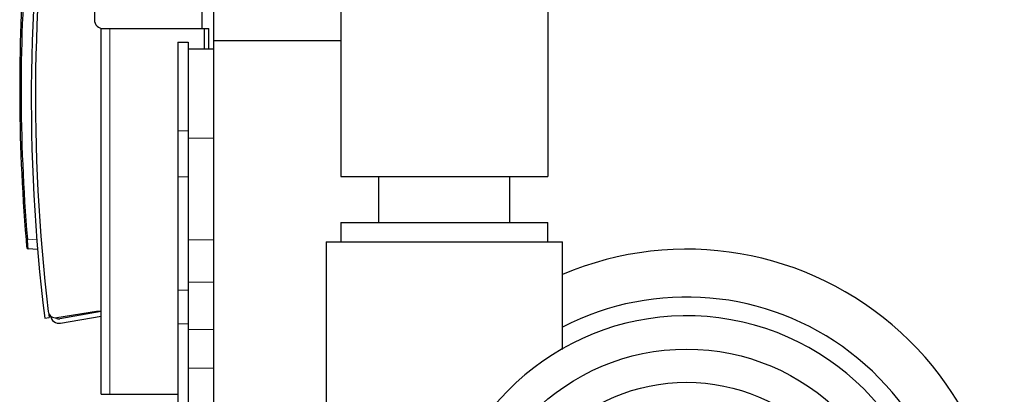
# Model space of a CAD drawing. Header units: inches. Extents: x 0 to 20790, y -12 to 14700.
# Tile 265 of 359: x 9045 to 9711, y 4570 to 4823. Entities that reach past the tile are written whole.
import ezdxf

# ---------------------------------------------------------------- set-up
doc = ezdxf.new("R2010")
doc.units = ezdxf.units.IN
doc.layers.add('1', color=7, linetype='Continuous', true_color=0xffffff)

msp = doc.modelspace()

# ---------------------------------------------------------------- linework, layer by layer
at = {"layer": '1', "color": 2, "linetype": 'Continuous', "lineweight": 25}
for p, q in [((9168.686, 4817.004), (9168.686, 5016.957)), ((9095.686, 4968.828), (9095.686, 4823.004)), ((9262.386, 4870), (9262.386, 4717)), ((9402.386, 4870), (9402.386, 4717)), ((9176.186, 4859.004), (9176.186, 4809.004)), ((9100.186, 4817.194), (9100.186, 4817.003)), ((9100.186, 4570.004), (9100.186, 4817.004)), ((9101.686, 4817.004), (9168.686, 4817.004)), ((9168.686, 4817.004), (9170.186, 4817.004)), ((9170.186, 4817.004), (9173.186, 4817.004)), ((9170.186, 4803.16), (9170.186, 4817.004)), ((9173.186, 4803.16), (9173.186, 4817.004)), ((9152.186, 4807.833), (9152.186, 4748.003)), ((9152.186, 4807.833), (9159.186, 4807.833)), ((9159.186, 4807.833), (9159.186, 4748.003)), ((9176.186, 4809.004), (9262.385, 4809.004)), ((9176.186, 4809.004), (9176.186, 4150.508)), ((9176.186, 4803.163), (9159.186, 4803.163)), ((9152.186, 4748.003), (9152.186, 4716.776)), ((9159.186, 4748.003), (9159.186, 4716.776)), ((9152.186, 4716.776), (9152.186, 4640.365)), ((9159.186, 4716.776), (9159.186, 4640.365)), ((9262.386, 4717), (9402.386, 4717)), ((9287.886, 4717), (9287.886, 4686)), ((9376.886, 4686), (9376.886, 4717)), ((9262.386, 4686), (9262.386, 4673)), ((9262.386, 4686), (9402.386, 4686)), ((9402.386, 4673), (9402.386, 4686)), ((9252.386, 4673), (9252.386, 4262.5)), ((9252.386, 4673), (9332.386, 4673)), ((9332.386, 4673), (9412.386, 4673)), ((9412.386, 4600.33), (9412.386, 4673)), ((9057.241, 4667.814), (9050.823, 4668.15)), ((9152.186, 4640.365), (9152.186, 4617.641)), ((9159.186, 4640.365), (9159.186, 4617.641)), ((9097.186, 4626.004), (9070.225, 4621.67)), ((9100.187, 4625.885), (9072.28, 4620.965)), ((9100.186, 4626.004), (9097.186, 4626.004)), ((9062.068, 4621.506), (9065.045, 4621.874)), ((9072.801, 4618.01), (9100.188, 4622.839)), ((9152.186, 4617.641), (9152.186, 4541.231)), ((9159.186, 4617.641), (9159.186, 4541.231)), ((9100.186, 4570.004), (9106.186, 4570.004)), ((9106.186, 4570.004), (9152.186, 4570.004))]:
    msp.add_line(p, q, dxfattribs=at)
at = {"layer": '1', "color": 110, "linetype": 'Continuous', "lineweight": 13}
for p, q in [((9106.186, 4570.004), (9106.186, 4817.004)), ((9152.186, 4748.003), (9159.186, 4748.003)), ((9176.186, 4743.003), (9159.186, 4743.003)), ((9152.186, 4716.776), (9159.186, 4716.776)), ((9050.343, 4674.667), (9056.707, 4674.333)), ((9176.186, 4674.221), (9159.186, 4674.221)), ((9176.186, 4645.748), (9159.186, 4645.748)), ((9152.186, 4640.365), (9159.186, 4640.365)), ((9152.186, 4617.641), (9159.186, 4617.641)), ((9176.186, 4613.714), (9159.186, 4613.714)), ((9176.186, 4587.697), (9159.186, 4587.697))]:
    msp.add_line(p, q, dxfattribs=at)
at = {"layer": '1', "color": 2, "linetype": 'Continuous', "lineweight": 25}
for radius in [147.5, 125.1]:
    msp.add_circle((9496.386, 4453), radius, dxfattribs=at)
for centre, radius, start, end in [((10255.949, 4769.34), 1203, 171.176235, 187.058833), ((10255.746, 4770.423), 1200, 171.308528, 186.912228), ((10245.109, 4775.951), 1200, 175.154216, 184.845784), ((10245.057, 4775.951), 1199, 175.154216, 184.845784), ((9101.686, 4823.004), 6, 180, 270), ((9050.876, 4669.149), 1, 185.110451, 267), ((9496.386, 4453), 215, 276.874821, 112.993414), ((9496.386, 4453), 182.7, 283.316407, 117.36755), ((9069.431, 4626.606), 5, 186.912228, 279.132545), ((10255.949, 4769.34), 1200, 186.900007, 187.058833), ((9071.759, 4623.919), 6, 187, 280), ((9071.759, 4623.919), 3, 229.964547, 280), ((9496.386, 4453), 170, 270, 164.73227)]:
    msp.add_arc(centre, radius, start, end, dxfattribs=at)
at = {"layer": '1', "color": 110, "linetype": 'Continuous', "lineweight": 13}
msp.add_ellipse((9050.395, 4674.667), major_axis=(0.996, 0.084), ratio=0.0044271, start_param=1.6229689, end_param=3.1415927, dxfattribs=at)
at = {"layer": '1', "color": 2, "linetype": 'Continuous', "lineweight": 25}
msp.add_open_spline([(9049.399, 4674.582), (9049.402, 4674.537), (9049.406, 4674.491), (9049.414, 4674.401), (9049.425, 4674.266), (9049.437, 4674.131), (9049.46, 4673.864), (9049.49, 4673.51), (9049.52, 4673.162), (9049.542, 4672.903), (9049.55, 4672.817), (9049.561, 4672.689), (9049.564, 4672.646), (9049.572, 4672.562), (9049.575, 4672.52), (9049.593, 4672.311), (9049.622, 4671.985), (9049.648, 4671.677), (9049.675, 4671.377), (9049.687, 4671.232), (9049.703, 4671.055), (9049.706, 4671.02), (9049.712, 4670.951), (9049.721, 4670.849), (9049.73, 4670.751), (9049.746, 4670.559), (9049.768, 4670.316), (9049.787, 4670.1), (9049.8, 4669.949), (9049.805, 4669.9), (9049.811, 4669.829), (9049.813, 4669.806), (9049.817, 4669.761), (9049.819, 4669.739), (9049.829, 4669.631), (9049.842, 4669.476), (9049.853, 4669.354), (9049.86, 4669.275), (9049.863, 4669.25), (9049.866, 4669.217), (9049.867, 4669.206), (9049.868, 4669.186), (9049.869, 4669.177), (9049.873, 4669.132), (9049.878, 4669.079), (9049.88, 4669.06), (9049.88, 4669.06)], degree=3, knots=[0, 0, 0, 0, 0.0156525, 0.0156525, 0.031305, 0.06261, 0.06261, 0.1252199, 0.1878299, 0.1878299, 0.2191348, 0.2191348, 0.2347873, 0.2347873, 0.2504398, 0.2504398, 0.3130498, 0.3756597, 0.3756597, 0.4382697, 0.4382697, 0.4539222, 0.4539222, 0.4695747, 0.5008796, 0.5008796, 0.5634896, 0.6260995, 0.6260995, 0.6574045, 0.6574045, 0.673057, 0.673057, 0.6887095, 0.6887095, 0.7513194, 0.8139294, 0.8139294, 0.8452344, 0.8452344, 0.8608869, 0.8608869, 0.8765394, 0.8765394, 0.9391493, 1, 1, 1, 1], dxfattribs=at)
at = {"layer": '1', "color": 110, "linetype": 'Continuous', "lineweight": 13}
msp.add_open_spline([(9050.823, 4668.15), (9050.822, 4668.15), (9050.817, 4668.172), (9050.809, 4668.235), (9050.803, 4668.288), (9050.802, 4668.3), (9050.8, 4668.323), (9050.796, 4668.361), (9050.792, 4668.404), (9050.783, 4668.497), (9050.77, 4668.641), (9050.755, 4668.824), (9050.744, 4668.951), (9050.742, 4668.977), (9050.738, 4669.03), (9050.736, 4669.057), (9050.729, 4669.14), (9050.724, 4669.198), (9050.71, 4669.377), (9050.69, 4669.632), (9050.669, 4669.917), (9050.652, 4670.144), (9050.646, 4670.221), (9050.638, 4670.34), (9050.635, 4670.38), (9050.629, 4670.462), (9050.626, 4670.503), (9050.61, 4670.711), (9050.598, 4670.883), (9050.573, 4671.236), (9050.547, 4671.6), (9050.521, 4671.984), (9050.504, 4672.231), (9050.5, 4672.281), (9050.493, 4672.381), (9050.49, 4672.431), (9050.48, 4672.583), (9050.473, 4672.684), (9050.452, 4672.989), (9050.425, 4673.4), (9050.397, 4673.818), (9050.37, 4674.24), (9050.356, 4674.452), (9050.343, 4674.667)], degree=3, knots=[0, 0, 0, 0, 0.0625, 0.125, 0.125, 0.140625, 0.140625, 0.15625, 0.1875, 0.1875, 0.25, 0.3125, 0.3125, 0.328125, 0.328125, 0.34375, 0.34375, 0.375, 0.375, 0.4375, 0.5, 0.5, 0.53125, 0.53125, 0.546875, 0.546875, 0.5625, 0.5625, 0.625, 0.625, 0.6875, 0.75, 0.75, 0.765625, 0.765625, 0.78125, 0.78125, 0.8125, 0.8125, 0.875, 0.9375, 0.9375, 1, 1, 1, 1], dxfattribs=at)

doc.saveas('drawing.dxf')
